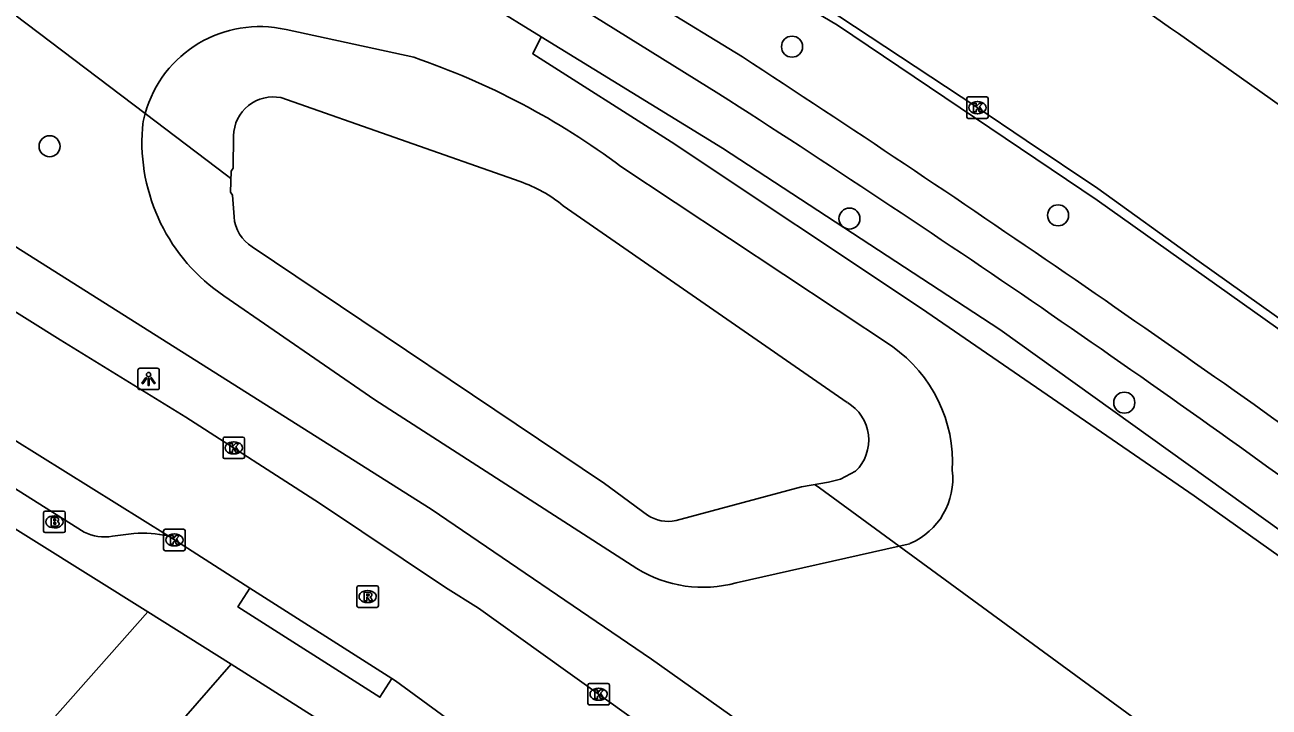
# Model space of a CAD drawing. Extents: x 162812 to 163818, y 381639 to 382470.
# Drawn here: x 162934 to 162991.8, y 382062.6 to 382094.3 of the extents above; entities that cross this region are included whole.
import ezdxf

# ---------------------------------------------------------------- set-up
doc = ezdxf.new("R2010")
doc.units = 0
for name, color, linetype in [('IMGEO_Boom', 7, 'Continuous'), ('IMGEO_Brandkraan', 7, 'Continuous'), ('IMGEO_Damwand', 7, 'Continuous'), ('IMGEO_Duiker', 7, 'Continuous'), ('IMGEO_Groenvoorziening', 7, 'Continuous'), ('IMGEO_Haag', 7, 'Continuous'), ('IMGEO_Kolk', 7, 'Continuous'), ('IMGEO_Lichtpunt', 7, 'Continuous'), ('IMGEO_Meer_plas_ven_vijver', 7, 'Continuous'), ('IMGEO_Rijbaan_lokaal_gesloten', 7, 'Continuous'), ('IMGEO_Rijbaan_lokaal_open', 7, 'Continuous'), ('IMGEO_Rioolput', 7, 'Continuous'), ('IMGEO_Voetpad_open', 7, 'Continuous')]:
    doc.layers.add(name, color=color, linetype=linetype)

msp = doc.modelspace()

# ---------------------------------------------------------------- linework, layer by layer
at = {"layer": 'IMGEO_Boom'}
for centre in [(162969.628, 382093.312), (162935.145, 382088.686), (162981.984, 382085.477), (162972.296, 382085.325), (162985.061, 382076.774)]:
    msp.add_circle(centre, 0.489, dxfattribs=at)
at = {"layer": 'IMGEO_Brandkraan'}
for p, q in [((162934.867, 382070.81), (162934.867, 382071.662)), ((162934.942, 382071.736), (162935.794, 382071.736)), ((162935.355, 382071.516), (162935.38, 382071.516)), ((162935.868, 382071.662), (162935.868, 382070.81)), ((162935.378, 382070.956), (162935.353, 382070.956)), ((162935.794, 382070.736), (162934.942, 382070.736))]:
    msp.add_line(p, q, dxfattribs=at)
for points in [[(162934.867, 382070.81), (162934.867, 382071.662)], [(162934.942, 382071.736), (162935.794, 382071.736)], [(162935.215, 382071.436), (162935.215, 382071.036), (162935.428, 382071.036)], [(162935.446, 382071.436), (162935.215, 382071.436)], [(162935.868, 382071.662), (162935.868, 382070.81)], [(162935.394, 382071.355), (162935.34, 382071.355), (162935.34, 382071.279)], [(162935.34, 382071.279), (162935.393, 382071.279)], [(162935.402, 382071.203), (162935.34, 382071.203), (162935.34, 382071.122)], [(162935.34, 382071.122), (162935.402, 382071.122)], [(162935.794, 382070.736), (162934.942, 382070.736)]]:
    msp.add_lwpolyline(points, dxfattribs=at)
for centre, radius, start, end in [((162934.944, 382071.66), 0.0765, 91.55205, 178.44795), ((162934.944, 382071.66), 0.0765, 91.55205, 178.44795), ((162935.45, 382071.291), 0.145, 59.4692, 91.53667), ((162935.475, 382071.338), 0.0922, 285.51372, 58.15012), ((162935.792, 382071.66), 0.0765, 1.55205, 88.44795), ((162935.792, 382071.66), 0.0765, 1.55205, 88.44795), ((162935.395, 382071.317), 0.0379, 267.82845, 90.93552), ((162935.403, 382071.162), 0.0404, 269.87594, 90.50774), ((162935.434, 382071.287), 0.251, 268.66757, 293.53466), ((162935.48, 382071.146), 0.105, 301.31148, 78.98903), ((162934.944, 382070.812), 0.0765, 181.55205, 268.44795), ((162934.944, 382070.812), 0.0765, 181.55205, 268.44795), ((162935.792, 382070.812), 0.0765, 271.55205, 358.44795), ((162935.792, 382070.812), 0.0765, 271.55205, 358.44795)]:
    msp.add_arc(centre, radius, start, end, dxfattribs=at)
for centre, major_axis, ratio, start_param, end_param in [((162935.354, 382071.236), (-0.387, 0.002), 0.722429, 4.712389, 7.853982), ((162935.379, 382071.236), (-0.39, 0.002), 0.717154, 1.570796, 4.712389)]:
    msp.add_ellipse(centre, major_axis=major_axis, ratio=ratio, start_param=start_param, end_param=end_param, dxfattribs=at)
at = {"layer": 'IMGEO_Damwand'}
for points in [[(162943.679, 382087.673), (162943.583, 382087.534), (162943.547, 382086.545), (162943.644, 382086.415)], [(162970.068, 382072.862), (162971.315, 382073.08)]]:
    msp.add_lwpolyline(points, dxfattribs=at)
at = {"layer": 'IMGEO_Duiker'}
for points in [[(162891.016, 382131.506), (162891.016, 382131.506), (162892.593, 382129.988), (162894.812, 382127.852), (162904.996, 382118.048), (162913.228, 382110.968), (162915.677, 382108.861), (162919.344, 382105.846), (162923.386, 382102.523), (162924.153, 382101.892), (162939.582, 382090.204), (162943.361, 382087.342), (162943.57, 382087.183)], [(163005.466, 382047.505), (162974.599, 382070.108), (162970.901, 382072.816), (162970.703, 382072.961)]]:
    msp.add_lwpolyline(points, dxfattribs=at)
at = {"layer": 'IMGEO_Groenvoorziening'}
for points in [[(162957.972, 382093.775), (162955.509, 382095.286)], [(162946.127, 382094.104), (162952.059, 382092.817)], [(162939.454, 382089.517), (162939.47, 382089.714)], [(162961.682, 382087.739), (162974.288, 382079.378)], [(162962.427, 382069.062), (162950.248, 382076.903), (162943.244, 382081.735)], [(162975.105, 382070.222), (162974.599, 382070.108), (162967.032, 382068.4)]]:
    msp.add_lwpolyline(points, dxfattribs=at)
for centre, radius, start, end in [((162944.892, 382088.735), 5.509, 77.04233, 164.53696), ((162940.947, 382060.102), 34.551, 53.1202, 71.23911), ((162944.593, 382088.801), 5.204, 164.35694, 169.89305), ((162948.07, 382088.899), 8.638, 175.90019, 236.03395), ((162970.501, 382073.995), 6.582, 356.86866, 54.87238), ((162973.8, 382073.249), 3.296, 293.32936, 6.73352), ((162965.492, 382074.038), 5.844, 238.36476, 285.27402)]:
    msp.add_arc(centre, radius, start, end, dxfattribs=at)
at = {"layer": 'IMGEO_Haag'}
for points in [[(163010.153, 382056.414), (163000, 382064.141), (162988.306, 382072.452), (162975.64, 382081.142), (162964.013, 382088.892), (162957.595, 382092.972), (162957.972, 382093.775)], [(162957.972, 382093.775), (162966.406, 382088.6), (162979.279, 382080.171), (163010.771, 382057.59)]]:
    msp.add_lwpolyline(points, dxfattribs=at)
at = {"layer": 'IMGEO_Kolk'}
for p, q in [((162977.741, 382090.053), (162977.741, 382090.905)), ((162977.816, 382090.979), (162978.668, 382090.979)), ((162978.229, 382090.759), (162978.254, 382090.759)), ((162978.742, 382090.905), (162978.742, 382090.053)), ((162978.668, 382089.979), (162977.816, 382089.979)), ((162978.252, 382090.199), (162978.227, 382090.199)), ((162943.201, 382074.246), (162943.201, 382075.098)), ((162943.276, 382075.172), (162944.128, 382075.172)), ((162943.689, 382074.952), (162943.714, 382074.952)), ((162944.202, 382075.098), (162944.202, 382074.246)), ((162943.712, 382074.392), (162943.687, 382074.392)), ((162944.128, 382074.172), (162943.276, 382074.172)), ((162940.441, 382069.968), (162940.441, 382070.82)), ((162940.516, 382070.894), (162941.368, 382070.894)), ((162941.442, 382070.82), (162941.442, 382069.968)), ((162940.929, 382070.674), (162940.954, 382070.674)), ((162941.368, 382069.894), (162940.516, 382069.894)), ((162940.952, 382070.114), (162940.927, 382070.114)), ((162960.146, 382062.801), (162960.146, 382063.653)), ((162960.221, 382063.727), (162961.073, 382063.727)), ((162960.634, 382063.507), (162960.659, 382063.507)), ((162961.147, 382063.653), (162961.147, 382062.801)), ((162960.657, 382062.947), (162960.632, 382062.947)), ((162961.073, 382062.727), (162960.221, 382062.727))]:
    msp.add_line(p, q, dxfattribs=at)
for points in [[(162977.741, 382090.053), (162977.741, 382090.905)], [(162977.816, 382090.979), (162978.668, 382090.979)], [(162978.062, 382090.679), (162978.185, 382090.679), (162978.185, 382090.528), (162978.315, 382090.679), (162978.479, 382090.679), (162978.333, 382090.528), (162978.486, 382090.279), (162978.334, 382090.279), (162978.249, 382090.443), (162978.185, 382090.376), (162978.185, 382090.279), (162978.062, 382090.279), (162978.062, 382090.679)], [(162978.742, 382090.905), (162978.742, 382090.053)], [(162978.668, 382089.979), (162977.816, 382089.979)], [(162943.201, 382074.246), (162943.201, 382075.098)], [(162943.276, 382075.172), (162944.128, 382075.172)], [(162943.522, 382074.872), (162943.645, 382074.872), (162943.645, 382074.721), (162943.775, 382074.872), (162943.939, 382074.872), (162943.793, 382074.721), (162943.946, 382074.472), (162943.794, 382074.472), (162943.709, 382074.636), (162943.645, 382074.569), (162943.645, 382074.472), (162943.522, 382074.472), (162943.522, 382074.872)], [(162944.202, 382075.098), (162944.202, 382074.246)], [(162944.128, 382074.172), (162943.276, 382074.172)], [(162940.441, 382069.968), (162940.441, 382070.82)], [(162940.516, 382070.894), (162941.368, 382070.894)], [(162941.442, 382070.82), (162941.442, 382069.968)], [(162940.762, 382070.594), (162940.885, 382070.594), (162940.885, 382070.443), (162941.015, 382070.594), (162941.179, 382070.594), (162941.033, 382070.443), (162941.186, 382070.194), (162941.034, 382070.194), (162940.949, 382070.358), (162940.885, 382070.291), (162940.885, 382070.194), (162940.762, 382070.194), (162940.762, 382070.594)], [(162941.368, 382069.894), (162940.516, 382069.894)], [(162960.146, 382062.801), (162960.146, 382063.653)], [(162960.221, 382063.727), (162961.073, 382063.727)], [(162960.467, 382063.427), (162960.59, 382063.427), (162960.59, 382063.276), (162960.72, 382063.427), (162960.884, 382063.427), (162960.738, 382063.276), (162960.891, 382063.027), (162960.739, 382063.027), (162960.654, 382063.191), (162960.59, 382063.124), (162960.59, 382063.027), (162960.467, 382063.027), (162960.467, 382063.427)], [(162961.147, 382063.653), (162961.147, 382062.801)], [(162961.073, 382062.727), (162960.221, 382062.727)]]:
    msp.add_lwpolyline(points, dxfattribs=at)
for centre, start, end in [((162977.818, 382090.903), 91.55205, 178.44795), ((162977.818, 382090.903), 91.55205, 178.44795), ((162978.666, 382090.903), 1.55205, 88.44795), ((162978.666, 382090.903), 1.55205, 88.44795), ((162977.818, 382090.055), 181.55205, 268.44795), ((162977.818, 382090.055), 181.55205, 268.44795), ((162978.666, 382090.055), 271.55205, 358.44795), ((162978.666, 382090.055), 271.55205, 358.44795), ((162943.278, 382075.096), 91.55205, 178.44795), ((162943.278, 382075.096), 91.55205, 178.44795), ((162944.126, 382075.096), 1.55205, 88.44795), ((162944.126, 382075.096), 1.55205, 88.44795), ((162943.278, 382074.248), 181.55205, 268.44795), ((162943.278, 382074.248), 181.55205, 268.44795), ((162944.126, 382074.248), 271.55205, 358.44795), ((162944.126, 382074.248), 271.55205, 358.44795), ((162940.518, 382070.818), 91.55205, 178.44795), ((162940.518, 382070.818), 91.55205, 178.44795), ((162941.366, 382070.818), 1.55205, 88.44795), ((162941.366, 382070.818), 1.55205, 88.44795), ((162940.518, 382069.97), 181.55205, 268.44795), ((162940.518, 382069.97), 181.55205, 268.44795), ((162941.366, 382069.97), 271.55205, 358.44795), ((162941.366, 382069.97), 271.55205, 358.44795), ((162960.223, 382063.651), 91.55205, 178.44795), ((162960.223, 382063.651), 91.55205, 178.44795), ((162961.071, 382063.651), 1.55205, 88.44795), ((162961.071, 382063.651), 1.55205, 88.44795), ((162960.223, 382062.803), 181.55205, 268.44795), ((162960.223, 382062.803), 181.55205, 268.44795), ((162961.071, 382062.803), 271.55205, 358.44795), ((162961.071, 382062.803), 271.55205, 358.44795)]:
    msp.add_arc(centre, 0.0765, start, end, dxfattribs=at)
for centre, major_axis, ratio, start_param, end_param in [((162978.228, 382090.479), (-0.387, 0.002), 0.722429, 4.712389, 7.853982), ((162978.253, 382090.479), (-0.39, 0.002), 0.717154, 1.570796, 4.712389), ((162943.688, 382074.672), (-0.387, 0.002), 0.722429, 4.712389, 7.853982), ((162943.713, 382074.672), (-0.39, 0.002), 0.717154, 1.570796, 4.712389), ((162940.928, 382070.394), (-0.387, 0.002), 0.722429, 4.712389, 7.853982), ((162940.953, 382070.394), (-0.39, 0.002), 0.717154, 1.570796, 4.712389), ((162960.633, 382063.227), (-0.387, 0.002), 0.722429, 4.712389, 7.853982), ((162960.658, 382063.227), (-0.39, 0.002), 0.717154, 1.570796, 4.712389)]:
    msp.add_ellipse(centre, major_axis=major_axis, ratio=ratio, start_param=start_param, end_param=end_param, dxfattribs=at)
at = {"layer": 'IMGEO_Lichtpunt'}
for p, q in [((162940.147, 382078.375), (162939.339, 382078.375)), ((162940.147, 382078.375), (162939.339, 382078.375)), ((162939.245, 382078.28), (162939.245, 382077.473)), ((162939.245, 382078.28), (162939.245, 382077.473)), ((162940.241, 382077.473), (162940.241, 382078.28)), ((162940.241, 382077.473), (162940.241, 382078.28)), ((162939.339, 382077.379), (162940.147, 382077.379)), ((162939.339, 382077.379), (162940.147, 382077.379))]:
    msp.add_line(p, q, dxfattribs=at)
for points in [[(162939.619, 382077.944), (162939.658, 382077.916), (162939.47, 382077.654), (162939.432, 382077.681), (162939.619, 382077.944)], [(162939.721, 382077.896), (162939.768, 382077.896), (162939.768, 382077.574), (162939.721, 382077.574), (162939.721, 382077.896)], [(162939.831, 382077.916), (162939.869, 382077.943), (162940.056, 382077.681), (162940.017, 382077.653), (162939.831, 382077.916)]]:
    msp.add_lwpolyline(points, dxfattribs=at)
msp.add_circle((162939.744, 382078.078), 0.0994, dxfattribs=at)
for centre, start, end in [((162939.339, 382078.28), 90, 180), ((162939.339, 382078.28), 90, 180), ((162940.147, 382078.28), 0, 90), ((162940.147, 382078.28), 0, 90), ((162939.339, 382077.473), 180, 270), ((162939.339, 382077.473), 180, 270), ((162940.147, 382077.473), 270, 0), ((162940.147, 382077.473), 270, 360)]:
    msp.add_arc(centre, 0.0946, start, end, dxfattribs=at)
at = {"layer": 'IMGEO_Meer_plas_ven_vijver'}
for points in [[(162945.891, 382090.944), (162956.997, 382087.045)], [(162943.713, 382085.401), (162943.644, 382086.415), (162943.547, 382086.545), (162943.583, 382087.534), (162943.679, 382087.673), (162943.69, 382089.175)], [(162959.006, 382085.925), (162972.197, 382076.775)], [(162962.913, 382071.547), (162960.926, 382073.018), (162944.559, 382084.007)], [(162972.582, 382073.592), (162971.875, 382073.214), (162971.315, 382073.08), (162970.068, 382072.862), (162964.24, 382071.295)]]:
    msp.add_lwpolyline(points, dxfattribs=at)
for centre, radius, start, end in [((162945.534, 382089.135), 1.844, 78.8225, 178.75696), ((162954.748, 382080.649), 6.78, 51.09525, 70.62618), ((162945.47, 382085.514), 1.761, 183.66866, 238.83735), ((162971.17, 382075.036), 2.02, 314.35516, 59.43826), ((162963.883, 382073.037), 1.778, 236.92152, 281.57338)]:
    msp.add_arc(centre, radius, start, end, dxfattribs=at)
at = {"layer": 'IMGEO_Rijbaan_lokaal_gesloten'}
for points in [[(162962.144, 382100.432), (162963.466, 382099.749), (162967.331, 382097.547), (162971.846, 382094.694), (162978.168, 382090.53), (162980.505, 382088.959), (162983.831, 382086.727), (162988.435, 382083.403), (162994.327, 382079.209), (162996.195, 382077.928), (163000, 382075.218), (163011.231, 382067.05)], [(163014.769, 382074.441), (163004.846, 382081.669), (162989.071, 382092.875)]]:
    msp.add_lwpolyline(points, dxfattribs=at)
msp.add_arc((162787.015, 381806.54), 350.449, 54.79075, 57.1663, dxfattribs=at)
at = {"layer": 'IMGEO_Rijbaan_lokaal_open'}
for points in [[(162999.338, 382035.896), (162980.876, 382048.976), (162972.946, 382054.612), (162964.986, 382060.117), (162957.956, 382065.153), (162955.06, 382067.225), (162953.532, 382068.186), (162947.68, 382072.11), (162941.476, 382076.103), (162935.644, 382079.686), (162923.06, 382087.554), (162918.151, 382090.703), (162915.515, 382092.326), (162915.051, 382092.68)], [(162940.646, 382070.58), (162925.141, 382080.252)], [(162944.453, 382068.159), (162940.946, 382070.393), (162940.646, 382070.58)], [(162951.044, 382063.961), (162944.453, 382068.159)], [(162943.583, 382064.624), (162940.419, 382061.006)], [(162947.554, 382062.095), (162943.583, 382064.624)], [(163087.644, 381967.002), (163041.126, 382000), (163000, 382029.075), (162986.475, 382038.685), (162978.206, 382044.6), (162971.264, 382049.436), (162965.988, 382053.161), (162963.554, 382054.88), (162962.384, 382055.718), (162958.651, 382058.394), (162951.212, 382063.853), (162951.044, 382063.961)]]:
    msp.add_lwpolyline(points, dxfattribs=at)
at = {"layer": 'IMGEO_Rioolput'}
for p, q in [((162949.417, 382067.336), (162949.417, 382068.188)), ((162949.492, 382068.262), (162950.344, 382068.262)), ((162949.905, 382068.042), (162949.93, 382068.042)), ((162950.418, 382068.188), (162950.418, 382067.336)), ((162949.928, 382067.482), (162949.903, 382067.482)), ((162950.344, 382067.262), (162949.492, 382067.262))]:
    msp.add_line(p, q, dxfattribs=at)
for points in [[(162949.417, 382067.336), (162949.417, 382068.188)], [(162949.492, 382068.262), (162950.344, 382068.262)], [(162950.006, 382067.96), (162949.754, 382067.962), (162949.754, 382067.562)], [(162950.418, 382068.188), (162950.418, 382067.336)], [(162949.754, 382067.562), (162949.878, 382067.562), (162949.878, 382067.724), (162949.889, 382067.724)], [(162949.932, 382067.881), (162949.878, 382067.881), (162949.878, 382067.8)], [(162949.878, 382067.8), (162949.93, 382067.8)], [(162949.936, 382067.695), (162950.007, 382067.562), (162950.147, 382067.562), (162950.082, 382067.688)], [(162950.344, 382067.262), (162949.492, 382067.262)]]:
    msp.add_lwpolyline(points, dxfattribs=at)
for centre, radius, start, end in [((162949.494, 382068.186), 0.0765, 91.55205, 178.44795), ((162949.494, 382068.186), 0.0765, 91.55205, 178.44795), ((162950.005, 382067.85), 0.109, 350.36119, 89.41601), ((162950.342, 382068.186), 0.0765, 1.55205, 88.44795), ((162950.342, 382068.186), 0.0765, 1.55205, 88.44795), ((162949.888, 382067.671), 0.0533, 26.02933, 88.69889), ((162949.914, 382067.989), 0.19, 274.7715, 282.96867), ((162949.938, 382067.785), 0.0964, 77.00612, 93.18647), ((162949.952, 382067.842), 0.0378, 276.66336, 79.67722), ((162950.003, 382067.85), 0.112, 277.58423, 350.98172), ((162949.987, 382067.635), 0.108, 29.51342, 73.79051), ((162949.494, 382067.338), 0.0765, 181.55205, 268.44795), ((162949.494, 382067.338), 0.0765, 181.55205, 268.44795), ((162950.342, 382067.338), 0.0765, 271.55205, 358.44795), ((162950.342, 382067.338), 0.0765, 271.55205, 358.44795)]:
    msp.add_arc(centre, radius, start, end, dxfattribs=at)
for centre, major_axis, ratio, start_param, end_param in [((162949.904, 382067.762), (-0.387, 0.002), 0.722429, 4.712389, 7.853982), ((162949.929, 382067.762), (-0.39, 0.002), 0.717154, 1.570796, 4.712389)]:
    msp.add_ellipse(centre, major_axis=major_axis, ratio=ratio, start_param=start_param, end_param=end_param, dxfattribs=at)
at = {"layer": 'IMGEO_Voetpad_open'}
for points in [[(162943.839, 382103.472), (162949.64, 382100.771), (162957.229, 382096.722), (162966.225, 382091.127)], [(163014.396, 382064.481), (163003.733, 382071.977), (163000.959, 382073.995), (163000, 382074.679), (162983.8, 382086.177), (162971.736, 382094.304), (162961.188, 382100.561), (162961.071, 382100.624)], [(162967.324, 382092.842), (162959.31, 382097.746)], [(162917.77, 382093.992), (162952.869, 382071.831), (162963.101, 382064.851), (162998.912, 382039.447)], [(162923.812, 382076.99), (162939.702, 382067.058)], [(162926.781, 382077.038), (162936.747, 382070.764)], [(162938.067, 382070.571), (162939.058, 382070.696)], [(162951.044, 382063.961), (162950.485, 382063.084), (162943.894, 382067.282), (162944.453, 382068.159)], [(162939.702, 382067.058), (162898.37, 382020.378)], [(162943.583, 382064.624), (162939.702, 382067.058)]]:
    msp.add_lwpolyline(points, dxfattribs=at)
for centre, radius, start, end in [((162558.239, 381465.657), 748.806, 54.125383, 56.885388), ((162663.829, 381619.073), 560.606, 53.68108, 57.35653), ((162937.69, 382072.602), 2.066, 242.84168, 280.52153), ((162939.477, 382065.498), 5.215, 77.04046, 94.60371)]:
    msp.add_arc(centre, radius, start, end, dxfattribs=at)

doc.saveas('drawing.dxf')
